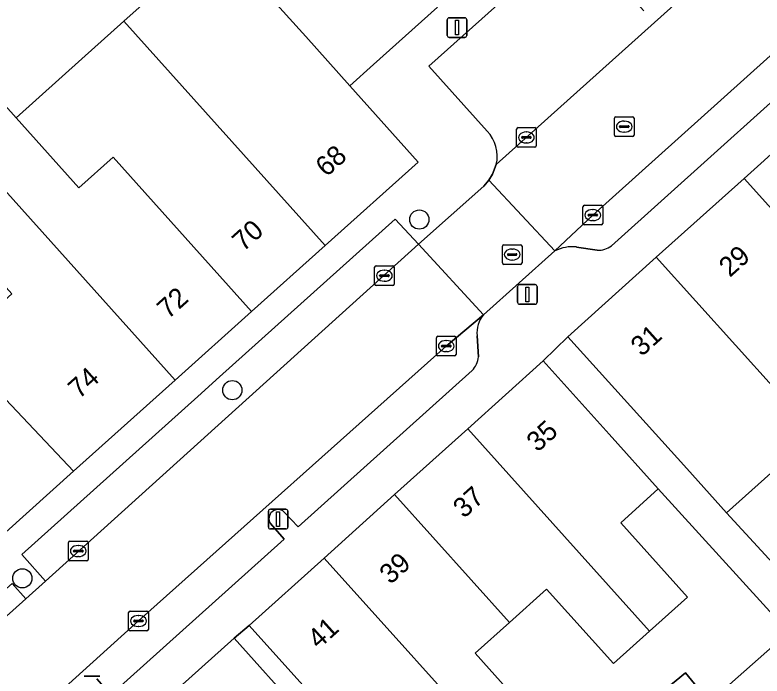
# Model space of a CAD drawing. Extents: x 162172 to 163187, y 382874 to 383685.
# Drawn here: x 162691.68 to 162729.65, y 383442.07 to 383475.67 of the extents above; entities that cross this region are included whole.
import ezdxf

# ---------------------------------------------------------------- set-up
doc = ezdxf.new("R2010")
doc.units = 0
for name, color, linetype in [('IMGEO_Boom', 7, 'Continuous'), ('IMGEO_Erf', 7, 'Continuous'), ('IMGEO_Hek', 7, 'Continuous'), ('IMGEO_Kolk', 7, 'Continuous'), ('IMGEO_Lichtmast', 7, 'Continuous'), ('IMGEO_Pand', 7, 'Continuous'), ('IMGEO_Pand_nummerreeks', 7, 'Continuous'), ('IMGEO_Parkeervlak_open', 7, 'Continuous'), ('IMGEO_Rijbaan_lokaal_open', 7, 'Continuous'), ('IMGEO_Rioolput', 7, 'Continuous'), ('IMGEO_Voetpad_open', 7, 'Continuous')]:
    doc.layers.add(name, color=color, linetype=linetype)

msp = doc.modelspace()

# ---------------------------------------------------------------- linework, layer by layer
at = {"layer": 'IMGEO_Boom'}
for centre in [(162712.232, 383465.269), (162702.73, 383456.6), (162692.058, 383447.037)]:
    msp.add_circle(centre, 0.489, dxfattribs=at)
at = {"layer": 'IMGEO_Erf'}
for points in [[(162687.404, 383475.277), (162691.74, 383470.445), (162695.076, 383473.439), (162697.211, 383475.355), (162699.666, 383477.559)], [(162732.799, 383442.316), (162724.379, 383451.579), (162722.467, 383449.86), (162725.861, 383446.085), (162723.927, 383444.347), (162722.097, 383442.702), (162718.694, 383446.487), (162716.811, 383444.794), (162715.068, 383443.227), (162718.499, 383439.411), (162721.098, 383436.521), (162721.242, 383436.65), (162723.502, 383434.12), (162726.647, 383437.256), (162723.685, 383440.528), (162725.767, 383442.23), (162726.976, 383440.751), (162730.916, 383444.221)]]:
    msp.add_lwpolyline(points, dxfattribs=at)
msp.add_lwpolyline([(162740.425, 383454.699), (162743.288, 383457.277), (162745.144, 383455.212), (162746.383, 383456.321), (162744.524, 383458.39), (162739.039, 383464.491), (162734.776, 383460.66), (162736.803, 383458.404), (162732.344, 383454.397), (162727.851, 383450.358), (162731.36, 383446.535), (162734.297, 383449.179), (162736.137, 383447.137), (162739.24, 383449.926), (162737.397, 383451.973)], close=True, dxfattribs=at)
at = {"layer": 'IMGEO_Hek'}
msp.add_lwpolyline([(162719.78, 383459.311), (162718.532, 383458.084)], dxfattribs=at)
at = {"layer": 'IMGEO_Kolk'}
for p, q in [((162717.249, 383469.942), (162718.101, 383469.942)), ((162717.174, 383469.016), (162717.174, 383469.868)), ((162717.662, 383469.722), (162717.687, 383469.722)), ((162718.175, 383469.868), (162718.175, 383469.016)), ((162717.433, 383469.436), (162717.433, 383469.448)), ((162717.871, 383469.399), (162717.473, 383469.399)), ((162717.476, 383469.485), (162717.874, 383469.485)), ((162717.685, 383469.162), (162717.66, 383469.162)), ((162717.917, 383469.448), (162717.917, 383469.436)), ((162718.101, 383468.942), (162717.249, 383468.942)), ((162720.55, 383465.07), (162720.55, 383465.922)), ((162720.625, 383465.996), (162721.477, 383465.996)), ((162721.038, 383465.776), (162721.063, 383465.776)), ((162721.551, 383465.922), (162721.551, 383465.07)), ((162720.809, 383465.49), (162720.809, 383465.502)), ((162721.247, 383465.453), (162720.849, 383465.453)), ((162720.852, 383465.539), (162721.25, 383465.539)), ((162721.293, 383465.502), (162721.293, 383465.49)), ((162721.477, 383464.996), (162720.625, 383464.996)), ((162721.061, 383465.216), (162721.036, 383465.216)), ((162709.958, 383461.991), (162709.958, 383462.843)), ((162710.033, 383462.917), (162710.885, 383462.917)), ((162710.446, 383462.697), (162710.471, 383462.697)), ((162710.959, 383462.843), (162710.959, 383461.991)), ((162710.217, 383462.411), (162710.217, 383462.423)), ((162710.655, 383462.374), (162710.257, 383462.374)), ((162710.26, 383462.46), (162710.658, 383462.46)), ((162710.701, 383462.423), (162710.701, 383462.411)), ((162710.469, 383462.137), (162710.444, 383462.137)), ((162710.885, 383461.917), (162710.033, 383461.917)), ((162713.175, 383459.34), (162714.027, 383459.34)), ((162713.1, 383458.414), (162713.1, 383459.266)), ((162713.588, 383459.12), (162713.613, 383459.12)), ((162714.101, 383459.266), (162714.101, 383458.414)), ((162713.359, 383458.834), (162713.359, 383458.846)), ((162713.797, 383458.797), (162713.399, 383458.797)), ((162713.402, 383458.883), (162713.8, 383458.883)), ((162713.611, 383458.56), (162713.586, 383458.56)), ((162713.843, 383458.846), (162713.843, 383458.834)), ((162714.027, 383458.34), (162713.175, 383458.34)), ((162694.4, 383447.998), (162694.4, 383448.85)), ((162694.475, 383448.924), (162695.327, 383448.924)), ((162694.888, 383448.704), (162694.913, 383448.704)), ((162695.401, 383448.85), (162695.401, 383447.998)), ((162694.659, 383448.418), (162694.659, 383448.43)), ((162695.097, 383448.381), (162694.699, 383448.381)), ((162694.702, 383448.467), (162695.1, 383448.467)), ((162695.143, 383448.43), (162695.143, 383448.418)), ((162695.327, 383447.924), (162694.475, 383447.924)), ((162694.911, 383448.144), (162694.886, 383448.144)), ((162697.46, 383444.443), (162697.46, 383445.295)), ((162697.535, 383445.369), (162698.387, 383445.369)), ((162698.461, 383445.295), (162698.461, 383444.443)), ((162697.719, 383444.863), (162697.719, 383444.875)), ((162697.762, 383444.912), (162698.16, 383444.912)), ((162697.948, 383445.149), (162697.973, 383445.149)), ((162698.203, 383444.875), (162698.203, 383444.863)), ((162698.157, 383444.826), (162697.759, 383444.826)), ((162697.971, 383444.589), (162697.946, 383444.589)), ((162698.387, 383444.369), (162697.535, 383444.369))]:
    msp.add_line(p, q, dxfattribs=at)
for points in [[(162717.249, 383469.942), (162718.101, 383469.942)], [(162717.174, 383469.016), (162717.174, 383469.868)], [(162718.175, 383469.868), (162718.175, 383469.016)], [(162718.101, 383468.942), (162717.249, 383468.942)], [(162720.55, 383465.07), (162720.55, 383465.922)], [(162720.625, 383465.996), (162721.477, 383465.996)], [(162721.551, 383465.922), (162721.551, 383465.07)], [(162721.477, 383464.996), (162720.625, 383464.996)], [(162709.958, 383461.991), (162709.958, 383462.843)], [(162710.033, 383462.917), (162710.885, 383462.917)], [(162710.959, 383462.843), (162710.959, 383461.991)], [(162710.885, 383461.917), (162710.033, 383461.917)], [(162713.175, 383459.34), (162714.027, 383459.34)], [(162713.1, 383458.414), (162713.1, 383459.266)], [(162714.101, 383459.266), (162714.101, 383458.414)], [(162714.027, 383458.34), (162713.175, 383458.34)], [(162694.4, 383447.998), (162694.4, 383448.85)], [(162694.475, 383448.924), (162695.327, 383448.924)], [(162695.401, 383448.85), (162695.401, 383447.998)], [(162695.327, 383447.924), (162694.475, 383447.924)], [(162697.46, 383444.443), (162697.46, 383445.295)], [(162697.535, 383445.369), (162698.387, 383445.369)], [(162698.461, 383445.295), (162698.461, 383444.443)], [(162698.387, 383444.369), (162697.535, 383444.369)]]:
    msp.add_lwpolyline(points, dxfattribs=at)
for centre, radius, start, end in [((162717.251, 383469.866), 0.0765, 91.552, 178.448), ((162717.251, 383469.866), 0.0765, 91.552, 178.448), ((162718.099, 383469.866), 0.0765, 1.552, 88.448), ((162718.099, 383469.866), 0.0765, 1.552, 88.448), ((162717.473, 383469.445), 0.0403, 85.8775, 175.7526), ((162717.47, 383469.435), 0.0366, 178.938, 274.7102), ((162717.874, 383469.442), 0.043, 264.8664, 352.4533), ((162717.878, 383469.447), 0.0386, 1.7309, 96.639), ((162717.251, 383469.018), 0.0765, 181.552, 268.448), ((162717.251, 383469.018), 0.0765, 181.552, 268.448), ((162718.099, 383469.018), 0.0765, 271.552, 358.448), ((162718.099, 383469.018), 0.0765, 271.552, 358.448), ((162720.627, 383465.92), 0.0765, 91.552, 178.448), ((162720.627, 383465.92), 0.0765, 91.552, 178.448), ((162721.475, 383465.92), 0.0765, 1.552, 88.448), ((162721.475, 383465.92), 0.0765, 1.552, 88.448), ((162720.849, 383465.499), 0.0403, 85.8775, 175.7526), ((162720.846, 383465.489), 0.0366, 178.938, 274.7102), ((162721.25, 383465.496), 0.043, 264.8664, 352.4533), ((162721.254, 383465.501), 0.0386, 1.7309, 96.639), ((162720.627, 383465.072), 0.0765, 181.552, 268.448), ((162720.627, 383465.072), 0.0765, 181.552, 268.448), ((162721.475, 383465.072), 0.0765, 271.552, 358.448), ((162721.475, 383465.072), 0.0765, 271.552, 358.448), ((162710.035, 383462.841), 0.0765, 91.552, 178.448), ((162710.035, 383462.841), 0.0765, 91.552, 178.448), ((162710.883, 383462.841), 0.0765, 1.552, 88.448), ((162710.883, 383462.841), 0.0765, 1.552, 88.448), ((162710.257, 383462.42), 0.0403, 85.8775, 175.7526), ((162710.254, 383462.41), 0.0366, 178.938, 274.7102), ((162710.658, 383462.417), 0.043, 264.8664, 352.4533), ((162710.662, 383462.422), 0.0386, 1.7309, 96.639), ((162710.035, 383461.993), 0.0765, 181.552, 268.448), ((162710.035, 383461.993), 0.0765, 181.552, 268.448), ((162710.883, 383461.993), 0.0765, 271.552, 358.448), ((162710.883, 383461.993), 0.0765, 271.552, 358.448), ((162713.177, 383459.264), 0.0765, 91.552, 178.448), ((162713.177, 383459.264), 0.0765, 91.552, 178.448), ((162714.025, 383459.264), 0.0765, 1.552, 88.448), ((162714.025, 383459.264), 0.0765, 1.552, 88.448), ((162713.399, 383458.843), 0.0403, 85.8775, 175.7526), ((162713.396, 383458.833), 0.0366, 178.938, 274.7102), ((162713.8, 383458.84), 0.043, 264.8664, 352.4533), ((162713.804, 383458.845), 0.0386, 1.7309, 96.639), ((162713.177, 383458.416), 0.0765, 181.552, 268.448), ((162713.177, 383458.416), 0.0765, 181.552, 268.448), ((162714.025, 383458.416), 0.0765, 271.552, 358.448), ((162714.025, 383458.416), 0.0765, 271.552, 358.448), ((162694.477, 383448.848), 0.0765, 91.552, 178.448), ((162694.477, 383448.848), 0.0765, 91.552, 178.448), ((162695.325, 383448.848), 0.0765, 1.552, 88.448), ((162695.325, 383448.848), 0.0765, 1.552, 88.448), ((162694.699, 383448.427), 0.0403, 85.8775, 175.7526), ((162694.696, 383448.417), 0.0366, 178.938, 274.7102), ((162695.1, 383448.424), 0.043, 264.8664, 352.4533), ((162695.104, 383448.429), 0.0386, 1.7309, 96.639), ((162694.477, 383448), 0.0765, 181.552, 268.448), ((162694.477, 383448), 0.0765, 181.552, 268.448), ((162695.325, 383448), 0.0765, 271.552, 358.448), ((162695.325, 383448), 0.0765, 271.552, 358.448), ((162697.537, 383445.293), 0.0765, 91.552, 178.448), ((162697.537, 383445.293), 0.0765, 91.552, 178.448), ((162698.385, 383445.293), 0.0765, 1.552, 88.448), ((162698.385, 383445.293), 0.0765, 1.552, 88.448), ((162697.759, 383444.872), 0.0403, 85.8775, 175.7526), ((162697.756, 383444.862), 0.0366, 178.938, 274.7102), ((162698.16, 383444.869), 0.043, 264.8664, 352.4533), ((162698.164, 383444.874), 0.0386, 1.7309, 96.639), ((162697.537, 383444.445), 0.0765, 181.552, 268.448), ((162697.537, 383444.445), 0.0765, 181.552, 268.448), ((162698.385, 383444.445), 0.0765, 271.552, 358.448), ((162698.385, 383444.445), 0.0765, 271.552, 358.448)]:
    msp.add_arc(centre, radius, start, end, dxfattribs=at)
for centre, major_axis, ratio, start_param, end_param in [((162717.661, 383469.442), (-0.387, 0.002), 0.722429, 4.712389, 7.853982), ((162717.686, 383469.442), (-0.39, 0.002), 0.717154, 1.570796, 4.712389), ((162721.037, 383465.496), (-0.387, 0.002), 0.722429, 4.712389, 7.853982), ((162721.062, 383465.496), (-0.39, 0.002), 0.717154, 1.570796, 4.712389), ((162710.445, 383462.417), (-0.387, 0.002), 0.722429, 4.712389, 7.853982), ((162710.47, 383462.417), (-0.39, 0.002), 0.717154, 1.570796, 4.712389), ((162713.587, 383458.84), (-0.387, 0.002), 0.722429, 4.712389, 7.853982), ((162713.612, 383458.84), (-0.39, 0.002), 0.717154, 1.570796, 4.712389), ((162694.887, 383448.424), (-0.387, 0.002), 0.722429, 4.712389, 7.853982), ((162694.912, 383448.424), (-0.39, 0.002), 0.717154, 1.570796, 4.712389), ((162697.947, 383444.869), (-0.387, 0.002), 0.722429, 4.712389, 7.853982), ((162697.972, 383444.869), (-0.39, 0.002), 0.717154, 1.570796, 4.712389)]:
    msp.add_ellipse(centre, major_axis=major_axis, ratio=ratio, start_param=start_param, end_param=end_param, dxfattribs=at)
at = {"layer": 'IMGEO_Lichtmast'}
for p, q in [((162713.65, 383474.624), (162713.65, 383475.424)), ((162713.65, 383475.424), (162713.65, 383474.624)), ((162713.75, 383475.524), (162714.54, 383475.524)), ((162714.54, 383475.524), (162713.75, 383475.524)), ((162714.64, 383475.424), (162714.64, 383474.624)), ((162714.64, 383474.624), (162714.64, 383475.424)), ((162714.54, 383474.524), (162713.75, 383474.524)), ((162713.75, 383474.524), (162714.54, 383474.524)), ((162717.327, 383461.965), (162718.117, 383461.965)), ((162718.117, 383461.965), (162717.327, 383461.965)), ((162717.227, 383461.065), (162717.227, 383461.865)), ((162717.227, 383461.865), (162717.227, 383461.065)), ((162718.217, 383461.865), (162718.217, 383461.065)), ((162718.217, 383461.065), (162718.217, 383461.865)), ((162718.117, 383460.965), (162717.327, 383460.965)), ((162717.327, 383460.965), (162718.117, 383460.965)), ((162704.662, 383450.545), (162705.452, 383450.545)), ((162705.452, 383450.545), (162704.662, 383450.545)), ((162704.562, 383449.645), (162704.562, 383450.445)), ((162704.562, 383450.445), (162704.562, 383449.645)), ((162705.552, 383450.445), (162705.552, 383449.645)), ((162705.552, 383449.645), (162705.552, 383450.445)), ((162705.452, 383449.545), (162704.662, 383449.545)), ((162704.662, 383449.545), (162705.452, 383449.545)), ((162695.207, 383442.071), (162695.997, 383442.071)), ((162695.997, 383442.071), (162695.207, 383442.071))]:
    msp.add_line(p, q, dxfattribs=at)
for points in [[(162714.07, 383475.399), (162714.22, 383475.399), (162714.22, 383474.649), (162714.07, 383474.649), (162714.07, 383475.399)], [(162717.647, 383461.84), (162717.797, 383461.84), (162717.797, 383461.09), (162717.647, 383461.09), (162717.647, 383461.84)], [(162704.982, 383450.42), (162705.132, 383450.42), (162705.132, 383449.67), (162704.982, 383449.67), (162704.982, 383450.42)]]:
    msp.add_lwpolyline(points, dxfattribs=at)
for centre, start, end in [((162713.75, 383475.424), 90, 180), ((162713.75, 383475.424), 90, 180), ((162714.54, 383475.424), 0, 90), ((162714.54, 383475.424), 360, 90), ((162713.75, 383474.624), 180, 270), ((162713.75, 383474.624), 180, 270), ((162714.54, 383474.624), 270, 0), ((162714.54, 383474.624), 270, 0), ((162717.327, 383461.865), 90, 180), ((162717.327, 383461.865), 90, 180), ((162718.117, 383461.865), 0, 90), ((162718.117, 383461.865), 360, 90), ((162717.327, 383461.065), 180, 270), ((162717.327, 383461.065), 180, 270), ((162718.117, 383461.065), 270, 0), ((162718.117, 383461.065), 270, 0), ((162704.662, 383450.445), 90, 180), ((162704.662, 383450.445), 90, 180), ((162705.452, 383450.445), 0, 90), ((162705.452, 383450.445), 360, 90), ((162704.662, 383449.645), 180, 270), ((162704.662, 383449.645), 180, 270), ((162705.452, 383449.645), 270, 0), ((162705.452, 383449.645), 270, 0)]:
    msp.add_arc(centre, 0.1, start, end, dxfattribs=at)
at = {"layer": 'IMGEO_Pand'}
for points in [[(162713.155, 383476.063), (162707.147, 383482.756), (162702.892, 383478.943), (162702.693, 383478.765), (162706.288, 383474.756), (162706.457, 383474.568), (162708.701, 383472.065), (162709.909, 383473.149)], [(162708.701, 383472.065), (162706.457, 383474.568), (162706.288, 383474.756), (162702.693, 383478.765), (162701.942, 383479.602), (162699.666, 383477.559), (162697.211, 383475.355), (162707.445, 383463.952), (162712.172, 383468.194)], [(162691.74, 383470.445), (162687.404, 383475.277), (162685.247, 383473.341), (162690.251, 383467.768), (162699.821, 383457.109), (162703.712, 383460.601), (162696.666, 383468.442), (162694.934, 383466.887)], [(162707.445, 383463.952), (162697.211, 383475.355), (162695.076, 383473.439), (162691.74, 383470.445), (162694.934, 383466.887), (162696.666, 383468.442), (162703.712, 383460.601)], [(162739.039, 383464.491), (162733.009, 383471.198), (162728.74, 383467.362), (162734.776, 383460.66)], [(162690.251, 383467.768), (162687.837, 383465.601), (162691.528, 383461.489), (162688.606, 383458.867), (162694.661, 383452.478), (162699.821, 383457.109)], [(162728.74, 383467.362), (162724.277, 383463.351), (162730.314, 383456.65), (162732.344, 383454.397), (162736.803, 383458.404), (162734.776, 383460.66)], [(162724.277, 383463.351), (162719.78, 383459.311), (162725.82, 383452.611), (162727.851, 383450.358), (162732.344, 383454.397), (162730.314, 383456.65)], [(162688.606, 383458.867), (162686.766, 383457.216), (162683.089, 383461.313), (162682.808, 383461.061), (162680.508, 383458.996), (162684.098, 383454.885), (162686.667, 383452.022), (162690.007, 383448.3), (162694.661, 383452.478)], [(162723.927, 383444.347), (162725.861, 383446.085), (162722.467, 383449.86), (162724.379, 383451.579), (162721.874, 383454.365), (162718.532, 383458.084), (162714.691, 383454.631)], [(162723.927, 383444.347), (162714.691, 383454.631), (162710.974, 383451.29), (162716.811, 383444.794), (162718.694, 383446.487), (162722.097, 383442.702)], [(162716.811, 383444.794), (162710.974, 383451.29), (162707.389, 383448.067), (162716.656, 383437.755), (162719.249, 383434.869), (162721.098, 383436.521), (162718.499, 383439.411), (162715.068, 383443.227)], [(162707.389, 383448.067), (162703.581, 383444.643), (162706.923, 383440.924), (162709.416, 383438.151), (162710.993, 383436.397), (162712.811, 383438.031), (162714.667, 383435.967), (162716.656, 383437.755)], [(162723.685, 383440.528), (162726.647, 383437.256), (162728.726, 383439.087), (162732.438, 383442.356), (162730.916, 383444.221), (162726.976, 383440.751), (162725.767, 383442.23)], [(162708.662, 383437.493), (162706.159, 383440.277), (162702.816, 383443.995), (162697.895, 383439.571), (162703.723, 383433.084), (162706.399, 383435.49), (162709.478, 383432.065), (162709.19, 383431.807), (162710.931, 383429.869), (162711.117, 383429.663), (162713.681, 383431.969)]]:
    msp.add_lwpolyline(points, close=True, dxfattribs=at)
at = {"layer": 'IMGEO_Parkeervlak_open'}
for points in [[(162716.145, 383468.065), (162751.418, 383499.733)], [(162734.914, 383476.965), (162735.616, 383476.178), (162739.93, 383480.054), (162739.461, 383480.557), (162738.743, 383481.402), (162721.051, 383465.496), (162719.125, 383463.677)], [(162723.649, 383475.884), (162720.173, 383479.734), (162712.721, 383473.064), (162715.677, 383469.769)], [(162722.003, 383463.942), (162734.956, 383475.591), (162734.263, 383476.297)], [(162720.216, 383463.875), (162721.271, 383463.714)], [(162715.496, 383460.436), (162713.601, 383458.84), (162697.961, 383444.869), (162679.717, 383428.393)], [(162715.233, 383458.296), (162715.173, 383459.364)], [(162705.36, 383450.406), (162706.067, 383449.658), (162714.914, 383457.592)], [(162695.849, 383441.934), (162696.554, 383441.123), (162705.367, 383449.021), (162704.667, 383449.823)]]:
    msp.add_lwpolyline(points, dxfattribs=at)
msp.add_lwpolyline([(162712.188, 383464.023), (162710.997, 383465.294), (162702.08, 383457.275), (162700.974, 383456.284), (162692.04, 383448.243), (162693.227, 383446.898)], close=True, dxfattribs=at)
for centre, radius, start, end in [((162714.288, 383468.471), 1.901, 347.6546, 43.0604), ((162720.005, 383461.933), 1.954, 83.7998, 116.773), ((162721.321, 383464.842), 1.129, 267.4576, 307.1435), ((162716.555, 383459.532), 1.392, 139.519, 186.9452), ((162714.144, 383458.365), 1.091, 314.8831, 356.3639), ((162705.047, 383450.075), 0.456, 46.6084, 213.5374)]:
    msp.add_arc(centre, radius, start, end, dxfattribs=at)
at = {"layer": 'IMGEO_Rijbaan_lokaal_open'}
for points in [[(162716.145, 383468.065), (162715.953, 383467.569), (162715.772, 383467.265), (162719.125, 383463.677), (162721.051, 383465.496), (162738.743, 383481.402), (162744.616, 383486.703), (162756.869, 383497.681), (162763.769, 383503.865), (162760.373, 383507.7), (162751.418, 383499.733)], [(162715.506, 383466.96), (162712.188, 383464.023), (162715.496, 383460.436), (162719.125, 383463.677), (162715.772, 383467.265)], [(162688.434, 383442.607), (162687.353, 383441.654), (162676.786, 383432.154), (162676.183, 383431.58), (162679.332, 383428.059), (162679.717, 383428.393), (162697.961, 383444.869), (162713.601, 383458.84), (162715.496, 383460.436), (162712.188, 383464.023), (162693.227, 383446.898), (162692.232, 383445.995)]]:
    msp.add_lwpolyline(points, close=True, dxfattribs=at)
at = {"layer": 'IMGEO_Rioolput'}
for p, q in [((162722.146, 383469.566), (162722.146, 383470.418)), ((162722.221, 383470.492), (162723.073, 383470.492)), ((162723.147, 383470.418), (162723.147, 383469.566)), ((162722.405, 383469.986), (162722.405, 383469.998)), ((162722.843, 383469.949), (162722.445, 383469.949)), ((162722.448, 383470.035), (162722.846, 383470.035)), ((162722.634, 383470.272), (162722.659, 383470.272)), ((162722.889, 383469.998), (162722.889, 383469.986)), ((162722.657, 383469.712), (162722.632, 383469.712)), ((162723.073, 383469.492), (162722.221, 383469.492)), ((162716.453, 383463.067), (162716.453, 383463.919)), ((162716.528, 383463.993), (162717.38, 383463.993)), ((162717.454, 383463.919), (162717.454, 383463.067)), ((162716.712, 383463.487), (162716.712, 383463.499)), ((162716.755, 383463.536), (162717.153, 383463.536)), ((162716.941, 383463.773), (162716.966, 383463.773)), ((162717.196, 383463.499), (162717.196, 383463.487)), ((162717.15, 383463.45), (162716.752, 383463.45)), ((162716.964, 383463.213), (162716.939, 383463.213)), ((162717.38, 383462.993), (162716.528, 383462.993))]:
    msp.add_line(p, q, dxfattribs=at)
for points in [[(162722.146, 383469.566), (162722.146, 383470.418)], [(162722.221, 383470.492), (162723.073, 383470.492)], [(162723.147, 383470.418), (162723.147, 383469.566)], [(162723.073, 383469.492), (162722.221, 383469.492)], [(162716.453, 383463.067), (162716.453, 383463.919)], [(162716.528, 383463.993), (162717.38, 383463.993)], [(162717.454, 383463.919), (162717.454, 383463.067)], [(162717.38, 383462.993), (162716.528, 383462.993)]]:
    msp.add_lwpolyline(points, dxfattribs=at)
for centre, radius, start, end in [((162722.223, 383470.416), 0.0765, 91.552, 178.448), ((162722.223, 383470.416), 0.0765, 91.552, 178.448), ((162723.071, 383470.416), 0.0765, 1.552, 88.448), ((162723.071, 383470.416), 0.0765, 1.552, 88.448), ((162722.445, 383469.995), 0.0403, 85.8775, 175.7526), ((162722.442, 383469.985), 0.0366, 178.938, 274.7102), ((162722.846, 383469.992), 0.043, 264.8664, 352.4533), ((162722.85, 383469.997), 0.0386, 1.7309, 96.639), ((162722.223, 383469.568), 0.0765, 181.552, 268.448), ((162722.223, 383469.568), 0.0765, 181.552, 268.448), ((162723.071, 383469.568), 0.0765, 271.552, 358.448), ((162723.071, 383469.568), 0.0765, 271.552, 358.448), ((162716.53, 383463.917), 0.0765, 91.552, 178.448), ((162716.53, 383463.917), 0.0765, 91.552, 178.448), ((162717.378, 383463.917), 0.0765, 1.552, 88.448), ((162717.378, 383463.917), 0.0765, 1.552, 88.448), ((162716.752, 383463.496), 0.0403, 85.8775, 175.7526), ((162716.749, 383463.486), 0.0366, 178.938, 274.7102), ((162717.153, 383463.493), 0.043, 264.8664, 352.4533), ((162717.157, 383463.498), 0.0386, 1.7309, 96.639), ((162716.53, 383463.069), 0.0765, 181.552, 268.448), ((162716.53, 383463.069), 0.0765, 181.552, 268.448), ((162717.378, 383463.069), 0.0765, 271.552, 358.448), ((162717.378, 383463.069), 0.0765, 271.552, 358.448)]:
    msp.add_arc(centre, radius, start, end, dxfattribs=at)
for centre, major_axis, ratio, start_param, end_param in [((162722.633, 383469.992), (-0.387, 0.002), 0.722429, 4.712389, 7.853982), ((162722.658, 383469.992), (-0.39, 0.002), 0.717154, 1.570796, 4.712389), ((162716.94, 383463.493), (-0.387, 0.002), 0.722429, 4.712389, 7.853982), ((162716.965, 383463.493), (-0.39, 0.002), 0.717154, 1.570796, 4.712389)]:
    msp.add_ellipse(centre, major_axis=major_axis, ratio=ratio, start_param=start_param, end_param=end_param, dxfattribs=at)
at = {"layer": 'IMGEO_Voetpad_open'}
for points in [[(162724.277, 383463.351), (162728.74, 383467.362), (162733.009, 383471.198), (162737.379, 383475.125), (162741.749, 383479.052), (162742.646, 383479.855), (162750.865, 383487.213), (162755.682, 383491.526), (162764.343, 383499.308), (162767.726, 383502.35), (162775.823, 383509.594), (162779.209, 383512.659), (162787.715, 383520.314), (162792.856, 383524.915), (162798.479, 383529.957), (162800.917, 383532.162), (162801.903, 383533.053), (162806.378, 383537.068), (162810.62, 383540.874)], [(162715.677, 383469.769), (162712.721, 383473.064), (162720.173, 383479.734), (162723.649, 383475.884)], [(162713.155, 383476.063), (162709.909, 383473.149), (162708.701, 383472.065), (162712.172, 383468.194), (162707.445, 383463.952), (162703.712, 383460.601), (162699.821, 383457.109), (162694.661, 383452.478), (162690.007, 383448.3), (162689.426, 383447.729), (162686.939, 383445.497), (162679.683, 383439.054), (162673.615, 383433.793), (162676.183, 383431.58), (162676.786, 383432.154)], [(162734.263, 383476.297), (162734.956, 383475.591), (162722.003, 383463.942)], [(162677.377, 383435.074), (162686.162, 383442.969), (162687.353, 383441.654), (162688.434, 383442.607), (162687.683, 383443.372), (162691.538, 383446.768), (162692.232, 383445.995), (162693.227, 383446.898), (162692.04, 383448.243), (162700.974, 383456.284), (162702.08, 383457.275), (162710.997, 383465.294), (162712.188, 383464.023), (162715.506, 383466.96), (162715.772, 383467.265), (162715.953, 383467.569), (162716.145, 383468.065)], [(162721.271, 383463.714), (162720.216, 383463.875)], [(162719.125, 383463.677), (162715.496, 383460.436)], [(162679.717, 383428.393), (162679.332, 383428.059), (162682.005, 383425.195), (162687.503, 383430.138), (162688.386, 383431.022), (162693.085, 383435.246), (162697.895, 383439.571), (162702.816, 383443.995), (162703.581, 383444.643), (162707.389, 383448.067), (162710.974, 383451.29), (162714.691, 383454.631), (162718.532, 383458.084), (162719.78, 383459.311), (162724.277, 383463.351)], [(162715.173, 383459.364), (162715.233, 383458.296)], [(162731.36, 383446.535), (162727.851, 383450.358), (162725.82, 383452.611), (162719.78, 383459.311), (162718.532, 383458.084), (162721.874, 383454.365), (162724.379, 383451.579), (162732.799, 383442.316)], [(162714.914, 383457.592), (162706.067, 383449.658), (162705.36, 383450.406)], [(162704.667, 383449.823), (162705.367, 383449.021), (162696.554, 383441.123), (162695.849, 383441.934)], [(162710.993, 383436.397), (162709.416, 383438.151), (162706.923, 383440.924), (162703.581, 383444.643), (162702.816, 383443.995), (162706.159, 383440.277), (162708.662, 383437.493), (162713.681, 383431.969), (162711.117, 383429.663), (162710.931, 383429.869), (162703.785, 383423.338), (162701.49, 383421.421), (162700.549, 383420.635)]]:
    msp.add_lwpolyline(points, dxfattribs=at)
msp.add_lwpolyline([(162692.232, 383445.995), (162691.538, 383446.768), (162687.683, 383443.372), (162688.434, 383442.607)], close=True, dxfattribs=at)
for centre, radius, start, end in [((162714.288, 383468.471), 1.901, 347.6546, 43.0604), ((162720.005, 383461.933), 1.954, 83.7998, 116.773), ((162721.321, 383464.842), 1.129, 267.4576, 307.1435), ((162716.555, 383459.532), 1.392, 139.519, 186.9452), ((162714.144, 383458.365), 1.091, 314.8831, 356.3639), ((162705.047, 383450.075), 0.456, 46.6084, 213.5374)]:
    msp.add_arc(centre, radius, start, end, dxfattribs=at)

# ---------------------------------------------------------------- texts
at = {"layer": 'IMGEO_Pand_nummerreeks'}
for s, rotation, p in [('68', 41.9119, (162707.515, 383467.4)), ('70', 41.9104, (162703.285, 383463.604)), ('29', 41.9405, (162728.015, 383462.301)), ('72', 41.9119, (162699.466, 383460.176)), ('31', 41.9405, (162723.535, 383458.275)), ('74', 41.9119, (162694.945, 383456.118)), ('35', 41.9557, (162718.242, 383453.412)), ('37', 41.9557, (162714.504, 383450.052)), ('39', 41.9577, (162710.766, 383446.692)), ('41', 41.9577, (162707.113, 383443.407))]:
    msp.add_text(s, height=1, rotation=rotation, dxfattribs=at).set_placement(p)

doc.saveas('drawing.dxf')
